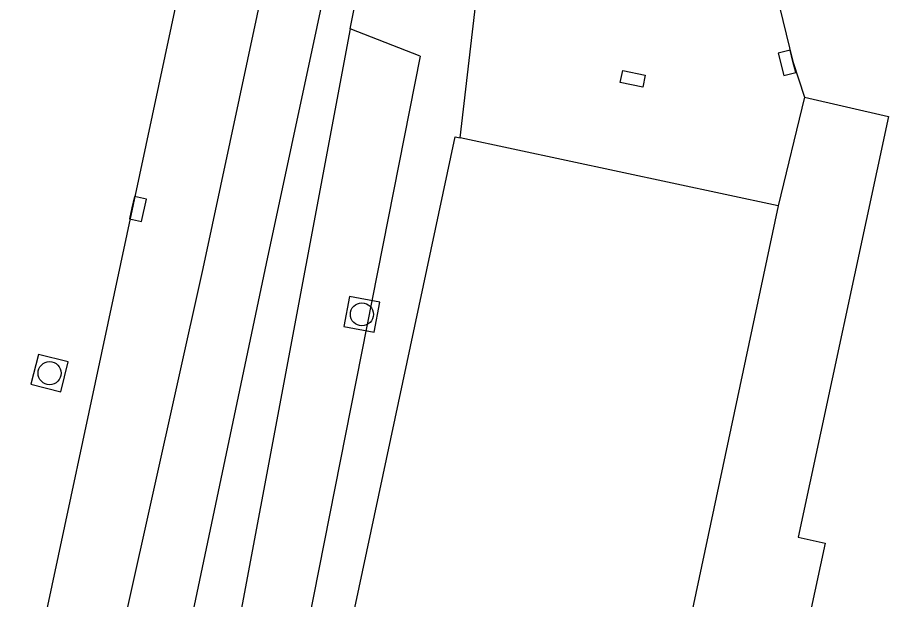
# Model space of a CAD drawing. Extents: x 131000 to 133013, y 393000 to 396501.
# Drawn here: x 131536.78 to 131565.12, y 393691.4 to 393710.32 of the extents above; entities that cross this region are included whole.
import ezdxf

# ---------------------------------------------------------------- set-up
doc = ezdxf.new("R2010")
doc.units = 0
for name, color, linetype in [('gg-bbg-hoofdgebouw', 7, 'Continuous'), ('gg-knt-BGT kruinlijn', 7, 'Continuous'), ('gg-knt-bovenkant onderkant talud', 7, 'Continuous'), ('gg-knt-onverhard', 7, 'Continuous'), ('gg-knt-verharding', 7, 'Continuous'), ('gt-grn-groengrens', 7, 'Continuous'), ('gt-symb-kolk', 7, 'Continuous'), ('gt-symb-kolk center center', 7, 'Continuous'), ('gt-symb-rioolschacht', 7, 'Continuous')]:
    doc.layers.add(name, color=color, linetype=linetype)

# ---------------------------------------------------------------- blocks, each defined once
blk = doc.blocks.new('gt0-KOLK')
at = {"layer": 'gt-symb-kolk'}
blk.add_lwpolyline([(0, 0), (0.375, 0), (0.375, 0.4), (-0.375, 0.4), (-0.375, 0), (0, 0)], dxfattribs=at)
blk = doc.blocks.new('gt0-RS')
at = {"layer": 'gt-symb-rioolschacht'}
blk.add_lwpolyline([(-0.5, -0.5), (0.5, -0.5), (0.5, 0.5), (-0.5, 0.5)], close=True, dxfattribs=at)
blk.add_circle((0, 0), 0.375, dxfattribs=at)
blk = doc.blocks.new('gt0-KOLKCC')
at = {"layer": 'gt-symb-kolk center center'}
blk.add_lwpolyline([(-0.375, 0.2), (0.375, 0.2), (0.375, -0.2), (-0.375, -0.2)], close=True, dxfattribs=at)

msp = doc.modelspace()

# ---------------------------------------------------------------- linework, layer by layer
at = {"layer": 'gg-bbg-hoofdgebouw'}
for q in [(131551.183, 393706.402), (131554.372, 393670.621)]:
    msp.add_line((131561.531, 393704.195), q, dxfattribs=at)
msp.add_lwpolyline([(131553.9, 393669.295), (131543.569, 393671.497), (131551.018, 393706.437), (131551.183, 393706.402)], dxfattribs=at)
at = {"layer": 'gg-knt-BGT kruinlijn'}
msp.add_lwpolyline([(131547.597, 393709.95), (131540.329, 393671.195), (131541.545, 393668.617), (131558.863, 393664.972)], dxfattribs=at)
at = {"layer": 'gg-knt-bovenkant onderkant talud'}
msp.add_lwpolyline([(131549.88, 393709.056), (131542.252, 393670.503), (131553.509, 393668.12)], dxfattribs=at)
at = {"layer": 'gg-knt-onverhard'}
for points in [[(131538.211, 393670.668), (131544.884, 393702.322), (131548.997, 393721.57), (131549.327, 393727.896)], [(131546.912, 393726.901), (131546.893, 393721.281), (131542.808, 393702.161), (131537.068, 393676.408), (131534.658, 393676.812)]]:
    msp.add_lwpolyline(points, dxfattribs=at)
at = {"layer": 'gg-knt-verharding'}
for p, q in [((131551.183, 393706.402), (131552.056, 393713.918)), ((131562.382, 393707.723), (131561.531, 393704.195))]:
    msp.add_line(p, q, dxfattribs=at)
for points in [[(131556.996, 393725.265), (131560.243, 393716.095), (131562.01, 393708.891), (131562.382, 393707.723)], [(131544.219, 393721.455), (131536.866, 393687.029), (131534.658, 393676.812)], [(131562.382, 393707.723), (131565.12, 393707.096), (131562.183, 393693.424), (131563.056, 393693.236), (131560.958, 393683.47), (131559.194, 393683.849), (131556.266, 393670.214), (131554.372, 393670.621)]]:
    msp.add_lwpolyline(points, dxfattribs=at)
at = {"layer": 'gt-grn-groengrens'}
msp.add_line((131549.88, 393709.056), (131547.597, 393709.95), dxfattribs=at)
msp.add_lwpolyline([(131547.597, 393709.95), (131549.042, 393717.126), (131550.192, 393724.028), (131550.192, 393727.698)], dxfattribs=at)

# ---------------------------------------------------------------- block references
at = {"layer": 'gt-symb-kolk'}
for p, rotation in [((131562.01, 393708.891), 103.77214543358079), ((131540.501, 393704.135), -102.17475113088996)]:
    msp.add_blockref('gt0-KOLK', p, dxfattribs=dict(at, rotation=rotation))
at = {"layer": 'gt-symb-kolk center center', "rotation": 168.57767893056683}
msp.add_blockref('gt0-KOLKCC', (131556.798, 393708.324), dxfattribs=at)
at = {"layer": 'gt-symb-rioolschacht'}
for p, rotation in [((131547.983, 393700.669), 79.51061018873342), ((131537.821, 393698.757), -104.11960293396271)]:
    msp.add_blockref('gt0-RS', p, dxfattribs=dict(at, rotation=rotation))

doc.saveas('drawing.dxf')
